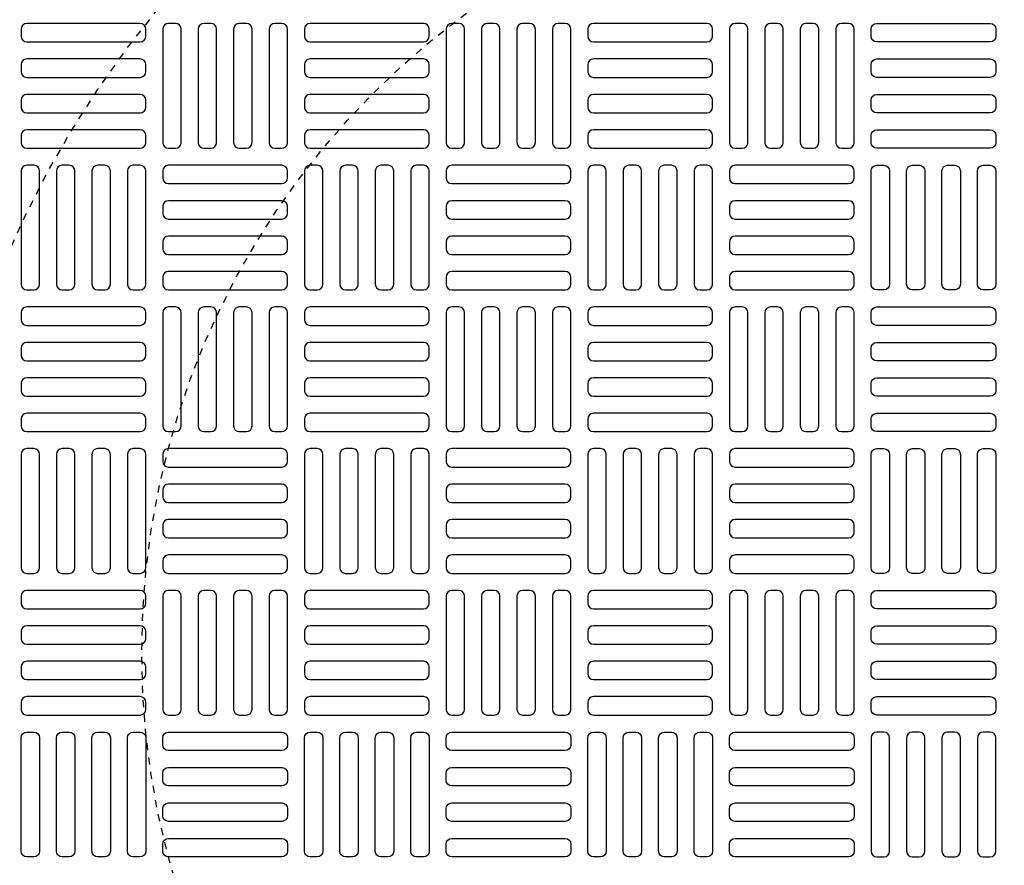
# Model space of a CAD drawing. Extents: x -169 to 2224, y 0 to 2796.
# Tile 466 of 530: x 1517 to 1531, y 1476 to 1488. Entities that reach past the tile are written whole.
import ezdxf

# ---------------------------------------------------------------- set-up
doc = ezdxf.new("R2010")
doc.units = 0
doc.header["$MEASUREMENT"] = 0
doc.linetypes.add('HIDDEN2', pattern=[0.28125, 0.1875, -0.09375])
doc.layers.get('DEFPOINTS').update_dxf_attribs({"linetype": 'CONTINUOUS'})
for name, color, linetype in [('TANK-MANHOLE-COVER-40', 2, 'CONTINUOUS'), ('TANK-MANHOLE-COVER-HATCH-40', 252, 'CONTINUOUS'), ('TANK-SLOPE', 3, 'CONTINUOUS')]:
    doc.layers.add(name, color=color, linetype=linetype)

msp = doc.modelspace()

# ---------------------------------------------------------------- linework, layer by layer
at = {"layer": 'DEFPOINTS', "color": 8, "linetype": 'HIDDEN2', "ltscale": 0.125}
msp.add_circle((1529.52157, 1479.01916), 14, dxfattribs=at)
msp.add_circle((1529.52157, 1479.01916), 14, dxfattribs=at)
at = {"layer": 'DEFPOINTS', "color": 8, "linetype": 'HIDDEN2', "ltscale": 0.5}
msp.add_circle((1529.52157, 1479.01916), 11, dxfattribs=at)
msp.add_circle((1529.52157, 1479.01916), 11, dxfattribs=at)
at = {"layer": 'TANK-MANHOLE-COVER-40', "color": 4, "linetype": 'Continuous'}
msp.add_circle((1529.52234, 1479.01916), 22.63902, dxfattribs=at)
at = {"layer": 'TANK-MANHOLE-COVER-40', "color": 1, "linetype": 'Continuous'}
msp.add_circle((1529.52234, 1479.01916), 22.44094, dxfattribs=at)
at = {"layer": 'TANK-MANHOLE-COVER-40', "color": 2, "linetype": 'Continuous'}
msp.add_circle((1529.52234, 1479.01916), 21.65354, dxfattribs=at)
at = {"layer": 'TANK-MANHOLE-COVER-HATCH-40', "linetype": 'Continuous', "flags": 128}
for points in [[(1518.57746, 1487.68058, 0.41421356), (1518.49872, 1487.75932), (1516.92391, 1487.75932, 0.41421356), (1516.84517, 1487.68058), (1516.84517, 1487.58215, 0.41421356), (1516.92391, 1487.50341), (1518.49872, 1487.50341, 0.41421356), (1518.57746, 1487.58215)], [(1518.99084, 1486.02703, 0.41421356), (1519.06958, 1486.10577), (1519.06958, 1487.68058, 0.41421356), (1518.99084, 1487.75932), (1518.89242, 1487.75932, 0.41421356), (1518.81368, 1487.68058), (1518.81368, 1486.10577, 0.41421356), (1518.89242, 1486.02703)], [(1519.48297, 1486.02703, 0.41421356), (1519.56171, 1486.10577), (1519.56171, 1487.68058, 0.41421356), (1519.48297, 1487.75932), (1519.38454, 1487.75932, 0.41421356), (1519.3058, 1487.68058), (1519.3058, 1486.10577, 0.41421356), (1519.38454, 1486.02703)], [(1519.97509, 1486.02703, 0.41421356), (1520.05383, 1486.10577), (1520.05383, 1487.68058, 0.41421356), (1519.97509, 1487.75932), (1519.87667, 1487.75932, 0.41421356), (1519.79793, 1487.68058), (1519.79793, 1486.10577, 0.41421356), (1519.87667, 1486.02703)], [(1520.46722, 1486.02703, 0.41421356), (1520.54596, 1486.10577), (1520.54596, 1487.68058, 0.41421356), (1520.46722, 1487.75932), (1520.36879, 1487.75932, 0.41421356), (1520.29005, 1487.68058), (1520.29005, 1486.10577, 0.41421356), (1520.36879, 1486.02703)], [(1522.51446, 1487.68058, 0.41421356), (1522.43572, 1487.75932), (1520.86092, 1487.75932, 0.41421356), (1520.78218, 1487.68058), (1520.78218, 1487.58215, 0.41421356), (1520.86092, 1487.50341), (1522.43572, 1487.50341, 0.41421356), (1522.51446, 1487.58215)], [(1522.92785, 1486.02703, 0.41421356), (1523.00659, 1486.10577), (1523.00659, 1487.68058, 0.41421356), (1522.92785, 1487.75932), (1522.82942, 1487.75932, 0.41421356), (1522.75068, 1487.68058), (1522.75068, 1486.10577, 0.41421356), (1522.82942, 1486.02703)], [(1523.41998, 1486.02703, 0.41421356), (1523.49872, 1486.10577), (1523.49872, 1487.68058, 0.41421356), (1523.41998, 1487.75932), (1523.32155, 1487.75932, 0.41421356), (1523.24281, 1487.68058), (1523.24281, 1486.10577, 0.41421356), (1523.32155, 1486.02703)], [(1523.9121, 1486.02703, 0.41421356), (1523.99084, 1486.10577), (1523.99084, 1487.68058, 0.41421356), (1523.9121, 1487.75932), (1523.81368, 1487.75932, 0.41421356), (1523.73494, 1487.68058), (1523.73494, 1486.10577, 0.41421356), (1523.81368, 1486.02703)], [(1524.40423, 1486.02703, 0.41421356), (1524.48297, 1486.10577), (1524.48297, 1487.68058, 0.41421356), (1524.40423, 1487.75932), (1524.3058, 1487.75932, 0.41421356), (1524.22706, 1487.68058), (1524.22706, 1486.10577, 0.41421356), (1524.3058, 1486.02703)], [(1526.45147, 1487.68058, 0.41421356), (1526.37273, 1487.75932), (1524.79793, 1487.75932, 0.41421356), (1524.71919, 1487.68058), (1524.71919, 1487.58215, 0.41421356), (1524.79793, 1487.50341), (1526.37273, 1487.50341, 0.41421356), (1526.45147, 1487.58215)], [(1526.86486, 1486.02703, 0.41421356), (1526.9436, 1486.10577), (1526.9436, 1487.68058, 0.41421356), (1526.86486, 1487.75932), (1526.76643, 1487.75932, 0.41421356), (1526.68769, 1487.68058), (1526.68769, 1486.10577, 0.41421356), (1526.76643, 1486.02703)], [(1527.35698, 1486.02703, 0.41421356), (1527.43572, 1486.10577), (1527.43572, 1487.68058, 0.41421356), (1527.35698, 1487.75932), (1527.25856, 1487.75932, 0.41421356), (1527.17982, 1487.68058), (1527.17982, 1486.10577, 0.41421356), (1527.25856, 1486.02703)], [(1527.84911, 1486.02703, 0.41421356), (1527.92785, 1486.10577), (1527.92785, 1487.68058, 0.41421356), (1527.84911, 1487.75932), (1527.75068, 1487.75932, 0.41421356), (1527.67194, 1487.68058), (1527.67194, 1486.10577, 0.41421356), (1527.75068, 1486.02703)], [(1528.34124, 1486.02703, 0.41421356), (1528.41998, 1486.10577), (1528.41998, 1487.68058, 0.41421356), (1528.34124, 1487.75932), (1528.24281, 1487.75932, 0.41421356), (1528.16407, 1487.68058), (1528.16407, 1486.10577, 0.41421356), (1528.24281, 1486.02703)], [(1528.6562, 1487.68058, -0.41421356), (1528.73494, 1487.75932), (1530.30974, 1487.75932, -0.41421356), (1530.38848, 1487.68058), (1530.38848, 1487.58215, -0.41421356), (1530.30974, 1487.50341), (1528.73494, 1487.50341, -0.41421356), (1528.6562, 1487.58215)], [(1518.57746, 1487.18845, 0.41421356), (1518.49872, 1487.26719), (1516.92391, 1487.26719, 0.41421356), (1516.84517, 1487.18845), (1516.84517, 1487.09003, 0.41421356), (1516.92391, 1487.01129), (1518.49872, 1487.01129, 0.41421356), (1518.57746, 1487.09003)], [(1522.51446, 1487.18845, 0.41421356), (1522.43572, 1487.26719), (1520.86092, 1487.26719, 0.41421356), (1520.78218, 1487.18845), (1520.78218, 1487.09003, 0.41421356), (1520.86092, 1487.01129), (1522.43572, 1487.01129, 0.41421356), (1522.51446, 1487.09003)], [(1526.45147, 1487.18845, 0.41421356), (1526.37273, 1487.26719), (1524.79793, 1487.26719, 0.41421356), (1524.71919, 1487.18845), (1524.71919, 1487.09003, 0.41421356), (1524.79793, 1487.01129), (1526.37273, 1487.01129, 0.41421356), (1526.45147, 1487.09003)], [(1528.6562, 1487.18845, -0.41421356), (1528.73494, 1487.26719), (1530.30974, 1487.26719, -0.41421356), (1530.38848, 1487.18845), (1530.38848, 1487.09003, -0.41421356), (1530.30974, 1487.01129), (1528.73494, 1487.01129, -0.41421356), (1528.6562, 1487.09003)], [(1518.57746, 1486.69632, 0.41421356), (1518.49872, 1486.77506), (1516.92391, 1486.77506, 0.41421356), (1516.84517, 1486.69632), (1516.84517, 1486.5979, 0.41421356), (1516.92391, 1486.51916), (1518.49872, 1486.51916, 0.41421356), (1518.57746, 1486.5979)], [(1522.51446, 1486.69632, 0.41421356), (1522.43572, 1486.77506), (1520.86092, 1486.77506, 0.41421356), (1520.78218, 1486.69632), (1520.78218, 1486.5979, 0.41421356), (1520.86092, 1486.51916), (1522.43572, 1486.51916, 0.41421356), (1522.51446, 1486.5979)], [(1526.45147, 1486.69632, 0.41421356), (1526.37273, 1486.77506), (1524.79793, 1486.77506, 0.41421356), (1524.71919, 1486.69632), (1524.71919, 1486.5979, 0.41421356), (1524.79793, 1486.51916), (1526.37273, 1486.51916, 0.41421356), (1526.45147, 1486.5979)], [(1528.6562, 1486.69632, -0.41421356), (1528.73494, 1486.77506), (1530.30974, 1486.77506, -0.41421356), (1530.38848, 1486.69632), (1530.38848, 1486.5979, -0.41421356), (1530.30974, 1486.51916), (1528.73494, 1486.51916, -0.41421356), (1528.6562, 1486.5979)], [(1518.57746, 1486.2042, 0.41421356), (1518.49872, 1486.28294), (1516.92391, 1486.28294, 0.41421356), (1516.84517, 1486.2042), (1516.84517, 1486.10577, 0.41421356), (1516.92391, 1486.02703), (1518.49872, 1486.02703, 0.41421356), (1518.57746, 1486.10577)], [(1522.51446, 1486.2042, 0.41421356), (1522.43572, 1486.28294), (1520.86092, 1486.28294, 0.41421356), (1520.78218, 1486.2042), (1520.78218, 1486.10577, 0.41421356), (1520.86092, 1486.02703), (1522.43572, 1486.02703, 0.41421356), (1522.51446, 1486.10577)], [(1526.45147, 1486.2042, 0.41421356), (1526.37273, 1486.28294), (1524.79793, 1486.28294, 0.41421356), (1524.71919, 1486.2042), (1524.71919, 1486.10577, 0.41421356), (1524.79793, 1486.02703), (1526.37273, 1486.02703, 0.41421356), (1526.45147, 1486.10577)], [(1528.6562, 1486.2042, -0.41421356), (1528.73494, 1486.28294), (1530.30974, 1486.28294, -0.41421356), (1530.38848, 1486.2042), (1530.38848, 1486.10577, -0.41421356), (1530.30974, 1486.02703), (1528.73494, 1486.02703, -0.41421356), (1528.6562, 1486.10577)], [(1517.02234, 1484.05853, 0.41421356), (1517.10108, 1484.13727), (1517.10108, 1485.71207, 0.41421356), (1517.02234, 1485.79081), (1516.92391, 1485.79081, 0.41421356), (1516.84517, 1485.71207), (1516.84517, 1484.13727, 0.41421356), (1516.92391, 1484.05853)], [(1517.51446, 1484.05853, 0.41421356), (1517.5932, 1484.13727), (1517.5932, 1485.71207, 0.41421356), (1517.51446, 1485.79081), (1517.41604, 1485.79081, 0.41421356), (1517.3373, 1485.71207), (1517.3373, 1484.13727, 0.41421356), (1517.41604, 1484.05853)], [(1518.00659, 1484.05853, 0.41421356), (1518.08533, 1484.13727), (1518.08533, 1485.71207, 0.41421356), (1518.00659, 1485.79081), (1517.90817, 1485.79081, 0.41421356), (1517.82942, 1485.71207), (1517.82942, 1484.13727, 0.41421356), (1517.90817, 1484.05853)], [(1518.49872, 1484.05853, 0.41421356), (1518.57746, 1484.13727), (1518.57746, 1485.71207, 0.41421356), (1518.49872, 1485.79081), (1518.40029, 1485.79081, 0.41421356), (1518.32155, 1485.71207), (1518.32155, 1484.13727, 0.41421356), (1518.40029, 1484.05853)], [(1518.81368, 1485.61365, 0.41421356), (1518.89242, 1485.53491), (1520.46722, 1485.53491, 0.41421356), (1520.54596, 1485.61365), (1520.54596, 1485.71207, 0.41421356), (1520.46722, 1485.79081), (1518.89242, 1485.79081, 0.41421356), (1518.81368, 1485.71207)], [(1520.95935, 1484.05853, 0.41421356), (1521.03809, 1484.13727), (1521.03809, 1485.71207, 0.41421356), (1520.95935, 1485.79081), (1520.86092, 1485.79081, 0.41421356), (1520.78218, 1485.71207), (1520.78218, 1484.13727, 0.41421356), (1520.86092, 1484.05853)], [(1521.45147, 1484.05853, 0.41421356), (1521.53021, 1484.13727), (1521.53021, 1485.71207, 0.41421356), (1521.45147, 1485.79081), (1521.35305, 1485.79081, 0.41421356), (1521.27431, 1485.71207), (1521.27431, 1484.13727, 0.41421356), (1521.35305, 1484.05853)], [(1521.9436, 1484.05853, 0.41421356), (1522.02234, 1484.13727), (1522.02234, 1485.71207, 0.41421356), (1521.9436, 1485.79081), (1521.84517, 1485.79081, 0.41421356), (1521.76643, 1485.71207), (1521.76643, 1484.13727, 0.41421356), (1521.84517, 1484.05853)], [(1522.43572, 1484.05853, 0.41421356), (1522.51446, 1484.13727), (1522.51446, 1485.71207, 0.41421356), (1522.43572, 1485.79081), (1522.3373, 1485.79081, 0.41421356), (1522.25856, 1485.71207), (1522.25856, 1484.13727, 0.41421356), (1522.3373, 1484.05853)], [(1522.75068, 1485.61365, 0.41421356), (1522.82942, 1485.53491), (1524.40423, 1485.53491, 0.41421356), (1524.48297, 1485.61365), (1524.48297, 1485.71207, 0.41421356), (1524.40423, 1485.79081), (1522.82942, 1485.79081, 0.41421356), (1522.75068, 1485.71207)], [(1524.89635, 1484.05853, 0.41421356), (1524.97509, 1484.13727), (1524.97509, 1485.71207, 0.41421356), (1524.89635, 1485.79081), (1524.79793, 1485.79081, 0.41421356), (1524.71919, 1485.71207), (1524.71919, 1484.13727, 0.41421356), (1524.79793, 1484.05853)], [(1525.38848, 1484.05853, 0.41421356), (1525.46722, 1484.13727), (1525.46722, 1485.71207, 0.41421356), (1525.38848, 1485.79081), (1525.29005, 1485.79081, 0.41421356), (1525.21131, 1485.71207), (1525.21131, 1484.13727, 0.41421356), (1525.29005, 1484.05853)], [(1525.88061, 1484.05853, 0.41421356), (1525.95935, 1484.13727), (1525.95935, 1485.71207, 0.41421356), (1525.88061, 1485.79081), (1525.78218, 1485.79081, 0.41421356), (1525.70344, 1485.71207), (1525.70344, 1484.13727, 0.41421356), (1525.78218, 1484.05853)], [(1526.37273, 1484.05853, 0.41421356), (1526.45147, 1484.13727), (1526.45147, 1485.71207, 0.41421356), (1526.37273, 1485.79081), (1526.27431, 1485.79081, 0.41421356), (1526.19557, 1485.71207), (1526.19557, 1484.13727, 0.41421356), (1526.27431, 1484.05853)], [(1526.68769, 1485.61365, 0.41421356), (1526.76643, 1485.53491), (1528.34124, 1485.53491, 0.41421356), (1528.41998, 1485.61365), (1528.41998, 1485.71207, 0.41421356), (1528.34124, 1485.79081), (1526.76643, 1485.79081, 0.41421356), (1526.68769, 1485.71207)], [(1528.73494, 1484.05853, -0.41421356), (1528.6562, 1484.13727), (1528.6562, 1485.71207, -0.41421356), (1528.73494, 1485.79081), (1528.83336, 1485.79081, -0.41421356), (1528.9121, 1485.71207), (1528.9121, 1484.13727, -0.41421356), (1528.83336, 1484.05853)], [(1529.22706, 1484.05853, -0.41421356), (1529.14832, 1484.13727), (1529.14832, 1485.71207, -0.41421356), (1529.22706, 1485.79081), (1529.32549, 1485.79081, -0.41421356), (1529.40423, 1485.71207), (1529.40423, 1484.13727, -0.41421356), (1529.32549, 1484.05853)], [(1529.71919, 1484.05853, -0.41421356), (1529.64045, 1484.13727), (1529.64045, 1485.71207, -0.41421356), (1529.71919, 1485.79081), (1529.81761, 1485.79081, -0.41421356), (1529.89635, 1485.71207), (1529.89635, 1484.13727, -0.41421356), (1529.81761, 1484.05853)], [(1530.21131, 1484.05853, -0.41421356), (1530.13257, 1484.13727), (1530.13257, 1485.71207, -0.41421356), (1530.21131, 1485.79081), (1530.30974, 1485.79081, -0.41421356), (1530.38848, 1485.71207), (1530.38848, 1484.13727, -0.41421356), (1530.30974, 1484.05853)], [(1518.81368, 1485.12152, 0.41421356), (1518.89242, 1485.04278), (1520.46722, 1485.04278, 0.41421356), (1520.54596, 1485.12152), (1520.54596, 1485.21995, 0.41421356), (1520.46722, 1485.29869), (1518.89242, 1485.29869, 0.41421356), (1518.81368, 1485.21995)], [(1522.75068, 1485.12152, 0.41421356), (1522.82942, 1485.04278), (1524.40423, 1485.04278, 0.41421356), (1524.48297, 1485.12152), (1524.48297, 1485.21995, 0.41421356), (1524.40423, 1485.29869), (1522.82942, 1485.29869, 0.41421356), (1522.75068, 1485.21995)], [(1526.68769, 1485.12152, 0.41421356), (1526.76643, 1485.04278), (1528.34124, 1485.04278, 0.41421356), (1528.41998, 1485.12152), (1528.41998, 1485.21995, 0.41421356), (1528.34124, 1485.29869), (1526.76643, 1485.29869, 0.41421356), (1526.68769, 1485.21995)], [(1518.81368, 1484.6294, 0.41421356), (1518.89242, 1484.55066), (1520.46722, 1484.55066, 0.41421356), (1520.54596, 1484.6294), (1520.54596, 1484.72782, 0.41421356), (1520.46722, 1484.80656), (1518.89242, 1484.80656, 0.41421356), (1518.81368, 1484.72782)], [(1522.75068, 1484.6294, 0.41421356), (1522.82942, 1484.55066), (1524.40423, 1484.55066, 0.41421356), (1524.48297, 1484.6294), (1524.48297, 1484.72782, 0.41421356), (1524.40423, 1484.80656), (1522.82942, 1484.80656, 0.41421356), (1522.75068, 1484.72782)], [(1526.68769, 1484.6294, 0.41421356), (1526.76643, 1484.55066), (1528.34124, 1484.55066, 0.41421356), (1528.41998, 1484.6294), (1528.41998, 1484.72782, 0.41421356), (1528.34124, 1484.80656), (1526.76643, 1484.80656, 0.41421356), (1526.68769, 1484.72782)], [(1518.81368, 1484.13727, 0.41421356), (1518.89242, 1484.05853), (1520.46722, 1484.05853, 0.41421356), (1520.54596, 1484.13727), (1520.54596, 1484.23569, 0.41421356), (1520.46722, 1484.31443), (1518.89242, 1484.31443, 0.41421356), (1518.81368, 1484.23569)], [(1522.75068, 1484.13727, 0.41421356), (1522.82942, 1484.05853), (1524.40423, 1484.05853, 0.41421356), (1524.48297, 1484.13727), (1524.48297, 1484.23569, 0.41421356), (1524.40423, 1484.31443), (1522.82942, 1484.31443, 0.41421356), (1522.75068, 1484.23569)], [(1526.68769, 1484.13727, 0.41421356), (1526.76643, 1484.05853), (1528.34124, 1484.05853, 0.41421356), (1528.41998, 1484.13727), (1528.41998, 1484.23569, 0.41421356), (1528.34124, 1484.31443), (1526.76643, 1484.31443, 0.41421356), (1526.68769, 1484.23569)], [(1518.57746, 1483.74357, 0.41421356), (1518.49872, 1483.82231), (1516.92391, 1483.82231, 0.41421356), (1516.84517, 1483.74357), (1516.84517, 1483.64514, 0.41421356), (1516.92391, 1483.5664), (1518.49872, 1483.5664, 0.41421356), (1518.57746, 1483.64514)], [(1518.99084, 1482.09003, 0.41421356), (1519.06958, 1482.16877), (1519.06958, 1483.74357, 0.41421356), (1518.99084, 1483.82231), (1518.89242, 1483.82231, 0.41421356), (1518.81368, 1483.74357), (1518.81368, 1482.16877, 0.41421356), (1518.89242, 1482.09003)], [(1519.48297, 1482.09003, 0.41421356), (1519.56171, 1482.16877), (1519.56171, 1483.74357, 0.41421356), (1519.48297, 1483.82231), (1519.38454, 1483.82231, 0.41421356), (1519.3058, 1483.74357), (1519.3058, 1482.16877, 0.41421356), (1519.38454, 1482.09003)], [(1519.97509, 1482.09003, 0.41421356), (1520.05383, 1482.16877), (1520.05383, 1483.74357, 0.41421356), (1519.97509, 1483.82231), (1519.87667, 1483.82231, 0.41421356), (1519.79793, 1483.74357), (1519.79793, 1482.16877, 0.41421356), (1519.87667, 1482.09003)], [(1520.46722, 1482.09003, 0.41421356), (1520.54596, 1482.16877), (1520.54596, 1483.74357, 0.41421356), (1520.46722, 1483.82231), (1520.36879, 1483.82231, 0.41421356), (1520.29005, 1483.74357), (1520.29005, 1482.16877, 0.41421356), (1520.36879, 1482.09003)], [(1522.51446, 1483.74357, 0.41421356), (1522.43572, 1483.82231), (1520.86092, 1483.82231, 0.41421356), (1520.78218, 1483.74357), (1520.78218, 1483.64514, 0.41421356), (1520.86092, 1483.5664), (1522.43572, 1483.5664, 0.41421356), (1522.51446, 1483.64514)], [(1522.92785, 1482.09003, 0.41421356), (1523.00659, 1482.16877), (1523.00659, 1483.74357, 0.41421356), (1522.92785, 1483.82231), (1522.82942, 1483.82231, 0.41421356), (1522.75068, 1483.74357), (1522.75068, 1482.16877, 0.41421356), (1522.82942, 1482.09003)], [(1523.41998, 1482.09003, 0.41421356), (1523.49872, 1482.16877), (1523.49872, 1483.74357, 0.41421356), (1523.41998, 1483.82231), (1523.32155, 1483.82231, 0.41421356), (1523.24281, 1483.74357), (1523.24281, 1482.16877, 0.41421356), (1523.32155, 1482.09003)], [(1523.9121, 1482.09003, 0.41421356), (1523.99084, 1482.16877), (1523.99084, 1483.74357, 0.41421356), (1523.9121, 1483.82231), (1523.81368, 1483.82231, 0.41421356), (1523.73494, 1483.74357), (1523.73494, 1482.16877, 0.41421356), (1523.81368, 1482.09003)], [(1524.40423, 1482.09003, 0.41421356), (1524.48297, 1482.16877), (1524.48297, 1483.74357, 0.41421356), (1524.40423, 1483.82231), (1524.3058, 1483.82231, 0.41421356), (1524.22706, 1483.74357), (1524.22706, 1482.16877, 0.41421356), (1524.3058, 1482.09003)], [(1526.45147, 1483.74357, 0.41421356), (1526.37273, 1483.82231), (1524.79793, 1483.82231, 0.41421356), (1524.71919, 1483.74357), (1524.71919, 1483.64514, 0.41421356), (1524.79793, 1483.5664), (1526.37273, 1483.5664, 0.41421356), (1526.45147, 1483.64514)], [(1526.86486, 1482.09003, 0.41421356), (1526.9436, 1482.16877), (1526.9436, 1483.74357, 0.41421356), (1526.86486, 1483.82231), (1526.76643, 1483.82231, 0.41421356), (1526.68769, 1483.74357), (1526.68769, 1482.16877, 0.41421356), (1526.76643, 1482.09003)], [(1527.35698, 1482.09003, 0.41421356), (1527.43572, 1482.16877), (1527.43572, 1483.74357, 0.41421356), (1527.35698, 1483.82231), (1527.25856, 1483.82231, 0.41421356), (1527.17982, 1483.74357), (1527.17982, 1482.16877, 0.41421356), (1527.25856, 1482.09003)], [(1527.84911, 1482.09003, 0.41421356), (1527.92785, 1482.16877), (1527.92785, 1483.74357, 0.41421356), (1527.84911, 1483.82231), (1527.75068, 1483.82231, 0.41421356), (1527.67194, 1483.74357), (1527.67194, 1482.16877, 0.41421356), (1527.75068, 1482.09003)], [(1528.34124, 1482.09003, 0.41421356), (1528.41998, 1482.16877), (1528.41998, 1483.74357, 0.41421356), (1528.34124, 1483.82231), (1528.24281, 1483.82231, 0.41421356), (1528.16407, 1483.74357), (1528.16407, 1482.16877, 0.41421356), (1528.24281, 1482.09003)], [(1528.6562, 1483.74357, -0.41421356), (1528.73494, 1483.82231), (1530.30974, 1483.82231, -0.41421356), (1530.38848, 1483.74357), (1530.38848, 1483.64514, -0.41421356), (1530.30974, 1483.5664), (1528.73494, 1483.5664, -0.41421356), (1528.6562, 1483.64514)], [(1518.57746, 1483.25144, 0.41421356), (1518.49872, 1483.33018), (1516.92391, 1483.33018, 0.41421356), (1516.84517, 1483.25144), (1516.84517, 1483.15302, 0.41421356), (1516.92391, 1483.07428), (1518.49872, 1483.07428, 0.41421356), (1518.57746, 1483.15302)], [(1522.51446, 1483.25144, 0.41421356), (1522.43572, 1483.33018), (1520.86092, 1483.33018, 0.41421356), (1520.78218, 1483.25144), (1520.78218, 1483.15302, 0.41421356), (1520.86092, 1483.07428), (1522.43572, 1483.07428, 0.41421356), (1522.51446, 1483.15302)], [(1526.45147, 1483.25144, 0.41421356), (1526.37273, 1483.33018), (1524.79793, 1483.33018, 0.41421356), (1524.71919, 1483.25144), (1524.71919, 1483.15302, 0.41421356), (1524.79793, 1483.07428), (1526.37273, 1483.07428, 0.41421356), (1526.45147, 1483.15302)], [(1528.6562, 1483.25144, -0.41421356), (1528.73494, 1483.33018), (1530.30974, 1483.33018, -0.41421356), (1530.38848, 1483.25144), (1530.38848, 1483.15302, -0.41421356), (1530.30974, 1483.07428), (1528.73494, 1483.07428, -0.41421356), (1528.6562, 1483.15302)], [(1518.57746, 1482.75932, 0.41421356), (1518.49872, 1482.83806), (1516.92391, 1482.83806, 0.41421356), (1516.84517, 1482.75932), (1516.84517, 1482.66089, 0.41421356), (1516.92391, 1482.58215), (1518.49872, 1482.58215, 0.41421356), (1518.57746, 1482.66089)], [(1522.51446, 1482.75932, 0.41421356), (1522.43572, 1482.83806), (1520.86092, 1482.83806, 0.41421356), (1520.78218, 1482.75932), (1520.78218, 1482.66089, 0.41421356), (1520.86092, 1482.58215), (1522.43572, 1482.58215, 0.41421356), (1522.51446, 1482.66089)], [(1526.45147, 1482.75932, 0.41421356), (1526.37273, 1482.83806), (1524.79793, 1482.83806, 0.41421356), (1524.71919, 1482.75932), (1524.71919, 1482.66089, 0.41421356), (1524.79793, 1482.58215), (1526.37273, 1482.58215, 0.41421356), (1526.45147, 1482.66089)], [(1528.6562, 1482.75932, -0.41421356), (1528.73494, 1482.83806), (1530.30974, 1482.83806, -0.41421356), (1530.38848, 1482.75932), (1530.38848, 1482.66089, -0.41421356), (1530.30974, 1482.58215), (1528.73494, 1482.58215, -0.41421356), (1528.6562, 1482.66089)], [(1518.57746, 1482.26719, 0.41421356), (1518.49872, 1482.34593), (1516.92391, 1482.34593, 0.41421356), (1516.84517, 1482.26719), (1516.84517, 1482.16877, 0.41421356), (1516.92391, 1482.09003), (1518.49872, 1482.09003, 0.41421356), (1518.57746, 1482.16877)], [(1522.51446, 1482.26719, 0.41421356), (1522.43572, 1482.34593), (1520.86092, 1482.34593, 0.41421356), (1520.78218, 1482.26719), (1520.78218, 1482.16877, 0.41421356), (1520.86092, 1482.09003), (1522.43572, 1482.09003, 0.41421356), (1522.51446, 1482.16877)], [(1526.45147, 1482.26719, 0.41421356), (1526.37273, 1482.34593), (1524.79793, 1482.34593, 0.41421356), (1524.71919, 1482.26719), (1524.71919, 1482.16877, 0.41421356), (1524.79793, 1482.09003), (1526.37273, 1482.09003, 0.41421356), (1526.45147, 1482.16877)], [(1528.6562, 1482.26719, -0.41421356), (1528.73494, 1482.34593), (1530.30974, 1482.34593, -0.41421356), (1530.38848, 1482.26719), (1530.38848, 1482.16877, -0.41421356), (1530.30974, 1482.09003), (1528.73494, 1482.09003, -0.41421356), (1528.6562, 1482.16877)], [(1517.02234, 1480.12152, 0.41421356), (1517.10108, 1480.20026), (1517.10108, 1481.77506, 0.41421356), (1517.02234, 1481.85381), (1516.92391, 1481.85381, 0.41421356), (1516.84517, 1481.77506), (1516.84517, 1480.20026, 0.41421356), (1516.92391, 1480.12152)], [(1517.51446, 1480.12152, 0.41421356), (1517.5932, 1480.20026), (1517.5932, 1481.77506, 0.41421356), (1517.51446, 1481.85381), (1517.41604, 1481.85381, 0.41421356), (1517.3373, 1481.77506), (1517.3373, 1480.20026, 0.41421356), (1517.41604, 1480.12152)], [(1518.00659, 1480.12152, 0.41421356), (1518.08533, 1480.20026), (1518.08533, 1481.77506, 0.41421356), (1518.00659, 1481.85381), (1517.90817, 1481.85381, 0.41421356), (1517.82942, 1481.77506), (1517.82942, 1480.20026, 0.41421356), (1517.90817, 1480.12152)], [(1518.49872, 1480.12152, 0.41421356), (1518.57746, 1480.20026), (1518.57746, 1481.77506, 0.41421356), (1518.49872, 1481.85381), (1518.40029, 1481.85381, 0.41421356), (1518.32155, 1481.77506), (1518.32155, 1480.20026, 0.41421356), (1518.40029, 1480.12152)], [(1518.81368, 1481.67664, 0.41421356), (1518.89242, 1481.5979), (1520.46722, 1481.5979, 0.41421356), (1520.54596, 1481.67664), (1520.54596, 1481.77506, 0.41421356), (1520.46722, 1481.85381), (1518.89242, 1481.85381, 0.41421356), (1518.81368, 1481.77506)], [(1520.95935, 1480.12152, 0.41421356), (1521.03809, 1480.20026), (1521.03809, 1481.77506, 0.41421356), (1520.95935, 1481.85381), (1520.86092, 1481.85381, 0.41421356), (1520.78218, 1481.77506), (1520.78218, 1480.20026, 0.41421356), (1520.86092, 1480.12152)], [(1521.45147, 1480.12152, 0.41421356), (1521.53021, 1480.20026), (1521.53021, 1481.77506, 0.41421356), (1521.45147, 1481.85381), (1521.35305, 1481.85381, 0.41421356), (1521.27431, 1481.77506), (1521.27431, 1480.20026, 0.41421356), (1521.35305, 1480.12152)], [(1521.9436, 1480.12152, 0.41421356), (1522.02234, 1480.20026), (1522.02234, 1481.77506, 0.41421356), (1521.9436, 1481.85381), (1521.84517, 1481.85381, 0.41421356), (1521.76643, 1481.77506), (1521.76643, 1480.20026, 0.41421356), (1521.84517, 1480.12152)], [(1522.43572, 1480.12152, 0.41421356), (1522.51446, 1480.20026), (1522.51446, 1481.77506, 0.41421356), (1522.43572, 1481.85381), (1522.3373, 1481.85381, 0.41421356), (1522.25856, 1481.77506), (1522.25856, 1480.20026, 0.41421356), (1522.3373, 1480.12152)], [(1522.75068, 1481.67664, 0.41421356), (1522.82942, 1481.5979), (1524.40423, 1481.5979, 0.41421356), (1524.48297, 1481.67664), (1524.48297, 1481.77506, 0.41421356), (1524.40423, 1481.85381), (1522.82942, 1481.85381, 0.41421356), (1522.75068, 1481.77506)], [(1524.89635, 1480.12152, 0.41421356), (1524.97509, 1480.20026), (1524.97509, 1481.77506, 0.41421356), (1524.89635, 1481.85381), (1524.79793, 1481.85381, 0.41421356), (1524.71919, 1481.77506), (1524.71919, 1480.20026, 0.41421356), (1524.79793, 1480.12152)], [(1525.38848, 1480.12152, 0.41421356), (1525.46722, 1480.20026), (1525.46722, 1481.77506, 0.41421356), (1525.38848, 1481.85381), (1525.29005, 1481.85381, 0.41421356), (1525.21131, 1481.77506), (1525.21131, 1480.20026, 0.41421356), (1525.29005, 1480.12152)], [(1525.88061, 1480.12152, 0.41421356), (1525.95935, 1480.20026), (1525.95935, 1481.77506, 0.41421356), (1525.88061, 1481.85381), (1525.78218, 1481.85381, 0.41421356), (1525.70344, 1481.77506), (1525.70344, 1480.20026, 0.41421356), (1525.78218, 1480.12152)], [(1526.37273, 1480.12152, 0.41421356), (1526.45147, 1480.20026), (1526.45147, 1481.77506, 0.41421356), (1526.37273, 1481.85381), (1526.27431, 1481.85381, 0.41421356), (1526.19557, 1481.77506), (1526.19557, 1480.20026, 0.41421356), (1526.27431, 1480.12152)], [(1526.68769, 1481.67664, 0.41421356), (1526.76643, 1481.5979), (1528.34124, 1481.5979, 0.41421356), (1528.41998, 1481.67664), (1528.41998, 1481.77506, 0.41421356), (1528.34124, 1481.85381), (1526.76643, 1481.85381, 0.41421356), (1526.68769, 1481.77506)], [(1528.73494, 1480.12152, -0.41421356), (1528.6562, 1480.20026), (1528.6562, 1481.77506, -0.41421356), (1528.73494, 1481.85381), (1528.83336, 1481.85381, -0.41421356), (1528.9121, 1481.77506), (1528.9121, 1480.20026, -0.41421356), (1528.83336, 1480.12152)], [(1529.22706, 1480.12152, -0.41421356), (1529.14832, 1480.20026), (1529.14832, 1481.77506, -0.41421356), (1529.22706, 1481.85381), (1529.32549, 1481.85381, -0.41421356), (1529.40423, 1481.77506), (1529.40423, 1480.20026, -0.41421356), (1529.32549, 1480.12152)], [(1529.71919, 1480.12152, -0.41421356), (1529.64045, 1480.20026), (1529.64045, 1481.77506, -0.41421356), (1529.71919, 1481.85381), (1529.81761, 1481.85381, -0.41421356), (1529.89635, 1481.77506), (1529.89635, 1480.20026, -0.41421356), (1529.81761, 1480.12152)], [(1530.21131, 1480.12152, -0.41421356), (1530.13257, 1480.20026), (1530.13257, 1481.77506, -0.41421356), (1530.21131, 1481.85381), (1530.30974, 1481.85381, -0.41421356), (1530.38848, 1481.77506), (1530.38848, 1480.20026, -0.41421356), (1530.30974, 1480.12152)], [(1518.81368, 1481.18451, 0.41421356), (1518.89242, 1481.10577), (1520.46722, 1481.10577, 0.41421356), (1520.54596, 1481.18451), (1520.54596, 1481.28294, 0.41421356), (1520.46722, 1481.36168), (1518.89242, 1481.36168, 0.41421356), (1518.81368, 1481.28294)], [(1522.75068, 1481.18451, 0.41421356), (1522.82942, 1481.10577), (1524.40423, 1481.10577, 0.41421356), (1524.48297, 1481.18451), (1524.48297, 1481.28294, 0.41421356), (1524.40423, 1481.36168), (1522.82942, 1481.36168, 0.41421356), (1522.75068, 1481.28294)], [(1526.68769, 1481.18451, 0.41421356), (1526.76643, 1481.10577), (1528.34124, 1481.10577, 0.41421356), (1528.41998, 1481.18451), (1528.41998, 1481.28294, 0.41421356), (1528.34124, 1481.36168), (1526.76643, 1481.36168, 0.41421356), (1526.68769, 1481.28294)], [(1518.81368, 1480.69239, 0.41421356), (1518.89242, 1480.61365), (1520.46722, 1480.61365, 0.41421356), (1520.54596, 1480.69239), (1520.54596, 1480.79081, 0.41421356), (1520.46722, 1480.86955), (1518.89242, 1480.86955, 0.41421356), (1518.81368, 1480.79081)], [(1522.75068, 1480.69239, 0.41421356), (1522.82942, 1480.61365), (1524.40423, 1480.61365, 0.41421356), (1524.48297, 1480.69239), (1524.48297, 1480.79081, 0.41421356), (1524.40423, 1480.86955), (1522.82942, 1480.86955, 0.41421356), (1522.75068, 1480.79081)], [(1526.68769, 1480.69239, 0.41421356), (1526.76643, 1480.61365), (1528.34124, 1480.61365, 0.41421356), (1528.41998, 1480.69239), (1528.41998, 1480.79081, 0.41421356), (1528.34124, 1480.86955), (1526.76643, 1480.86955, 0.41421356), (1526.68769, 1480.79081)], [(1518.81368, 1480.20026, 0.41421356), (1518.89242, 1480.12152), (1520.46722, 1480.12152, 0.41421356), (1520.54596, 1480.20026), (1520.54596, 1480.29869, 0.41421356), (1520.46722, 1480.37743), (1518.89242, 1480.37743, 0.41421356), (1518.81368, 1480.29869)], [(1522.75068, 1480.20026, 0.41421356), (1522.82942, 1480.12152), (1524.40423, 1480.12152, 0.41421356), (1524.48297, 1480.20026), (1524.48297, 1480.29869, 0.41421356), (1524.40423, 1480.37743), (1522.82942, 1480.37743, 0.41421356), (1522.75068, 1480.29869)], [(1526.68769, 1480.20026, 0.41421356), (1526.76643, 1480.12152), (1528.34124, 1480.12152, 0.41421356), (1528.41998, 1480.20026), (1528.41998, 1480.29869, 0.41421356), (1528.34124, 1480.37743), (1526.76643, 1480.37743, 0.41421356), (1526.68769, 1480.29869)], [(1518.57746, 1479.80656, 0.41421356), (1518.49872, 1479.8853), (1516.92391, 1479.8853, 0.41421356), (1516.84517, 1479.80656), (1516.84517, 1479.70814, 0.41421356), (1516.92391, 1479.6294), (1518.49872, 1479.6294, 0.41421356), (1518.57746, 1479.70814)], [(1518.99084, 1478.15302, 0.41421356), (1519.06958, 1478.23176), (1519.06958, 1479.80656, 0.41421356), (1518.99084, 1479.8853), (1518.89242, 1479.8853, 0.41421356), (1518.81368, 1479.80656), (1518.81368, 1478.23176, 0.41421356), (1518.89242, 1478.15302)], [(1519.48297, 1478.15302, 0.41421356), (1519.56171, 1478.23176), (1519.56171, 1479.80656, 0.41421356), (1519.48297, 1479.8853), (1519.38454, 1479.8853, 0.41421356), (1519.3058, 1479.80656), (1519.3058, 1478.23176, 0.41421356), (1519.38454, 1478.15302)], [(1519.97509, 1478.15302, 0.41421356), (1520.05383, 1478.23176), (1520.05383, 1479.80656, 0.41421356), (1519.97509, 1479.8853), (1519.87667, 1479.8853, 0.41421356), (1519.79793, 1479.80656), (1519.79793, 1478.23176, 0.41421356), (1519.87667, 1478.15302)], [(1520.46722, 1478.15302, 0.41421356), (1520.54596, 1478.23176), (1520.54596, 1479.80656, 0.41421356), (1520.46722, 1479.8853), (1520.36879, 1479.8853, 0.41421356), (1520.29005, 1479.80656), (1520.29005, 1478.23176, 0.41421356), (1520.36879, 1478.15302)], [(1522.51446, 1479.80656, 0.41421356), (1522.43572, 1479.8853), (1520.86092, 1479.8853, 0.41421356), (1520.78218, 1479.80656), (1520.78218, 1479.70814, 0.41421356), (1520.86092, 1479.6294), (1522.43572, 1479.6294, 0.41421356), (1522.51446, 1479.70814)], [(1522.92785, 1478.15302, 0.41421356), (1523.00659, 1478.23176), (1523.00659, 1479.80656, 0.41421356), (1522.92785, 1479.8853), (1522.82942, 1479.8853, 0.41421356), (1522.75068, 1479.80656), (1522.75068, 1478.23176, 0.41421356), (1522.82942, 1478.15302)], [(1523.41998, 1478.15302, 0.41421356), (1523.49872, 1478.23176), (1523.49872, 1479.80656, 0.41421356), (1523.41998, 1479.8853), (1523.32155, 1479.8853, 0.41421356), (1523.24281, 1479.80656), (1523.24281, 1478.23176, 0.41421356), (1523.32155, 1478.15302)], [(1523.9121, 1478.15302, 0.41421356), (1523.99084, 1478.23176), (1523.99084, 1479.80656, 0.41421356), (1523.9121, 1479.8853), (1523.81368, 1479.8853, 0.41421356), (1523.73494, 1479.80656), (1523.73494, 1478.23176, 0.41421356), (1523.81368, 1478.15302)], [(1524.40423, 1478.15302, 0.41421356), (1524.48297, 1478.23176), (1524.48297, 1479.80656, 0.41421356), (1524.40423, 1479.8853), (1524.3058, 1479.8853, 0.41421356), (1524.22706, 1479.80656), (1524.22706, 1478.23176, 0.41421356), (1524.3058, 1478.15302)], [(1526.45147, 1479.80656, 0.41421356), (1526.37273, 1479.8853), (1524.79793, 1479.8853, 0.41421356), (1524.71919, 1479.80656), (1524.71919, 1479.70814, 0.41421356), (1524.79793, 1479.6294), (1526.37273, 1479.6294, 0.41421356), (1526.45147, 1479.70814)], [(1526.86486, 1478.15302, 0.41421356), (1526.9436, 1478.23176), (1526.9436, 1479.80656, 0.41421356), (1526.86486, 1479.8853), (1526.76643, 1479.8853, 0.41421356), (1526.68769, 1479.80656), (1526.68769, 1478.23176, 0.41421356), (1526.76643, 1478.15302)], [(1527.35698, 1478.15302, 0.41421356), (1527.43572, 1478.23176), (1527.43572, 1479.80656, 0.41421356), (1527.35698, 1479.8853), (1527.25856, 1479.8853, 0.41421356), (1527.17982, 1479.80656), (1527.17982, 1478.23176, 0.41421356), (1527.25856, 1478.15302)], [(1527.84911, 1478.15302, 0.41421356), (1527.92785, 1478.23176), (1527.92785, 1479.80656, 0.41421356), (1527.84911, 1479.8853), (1527.75068, 1479.8853, 0.41421356), (1527.67194, 1479.80656), (1527.67194, 1478.23176, 0.41421356), (1527.75068, 1478.15302)], [(1528.34124, 1478.15302, 0.41421356), (1528.41998, 1478.23176), (1528.41998, 1479.80656, 0.41421356), (1528.34124, 1479.8853), (1528.24281, 1479.8853, 0.41421356), (1528.16407, 1479.80656), (1528.16407, 1478.23176, 0.41421356), (1528.24281, 1478.15302)], [(1528.6562, 1479.80656, -0.41421356), (1528.73494, 1479.8853), (1530.30974, 1479.8853, -0.41421356), (1530.38848, 1479.80656), (1530.38848, 1479.70814, -0.41421356), (1530.30974, 1479.6294), (1528.73494, 1479.6294, -0.41421356), (1528.6562, 1479.70814)], [(1518.57746, 1479.31443, 0.41421356), (1518.49872, 1479.39318), (1516.92391, 1479.39318, 0.41421356), (1516.84517, 1479.31443), (1516.84517, 1479.21601, 0.41421356), (1516.92391, 1479.13727), (1518.49872, 1479.13727, 0.41421356), (1518.57746, 1479.21601)], [(1522.51446, 1479.31443, 0.41421356), (1522.43572, 1479.39318), (1520.86092, 1479.39318, 0.41421356), (1520.78218, 1479.31443), (1520.78218, 1479.21601, 0.41421356), (1520.86092, 1479.13727), (1522.43572, 1479.13727, 0.41421356), (1522.51446, 1479.21601)], [(1526.45147, 1479.31443, 0.41421356), (1526.37273, 1479.39318), (1524.79793, 1479.39318, 0.41421356), (1524.71919, 1479.31443), (1524.71919, 1479.21601, 0.41421356), (1524.79793, 1479.13727), (1526.37273, 1479.13727, 0.41421356), (1526.45147, 1479.21601)], [(1528.6562, 1479.31443, -0.41421356), (1528.73494, 1479.39318), (1530.30974, 1479.39318, -0.41421356), (1530.38848, 1479.31443), (1530.38848, 1479.21601, -0.41421356), (1530.30974, 1479.13727), (1528.73494, 1479.13727, -0.41421356), (1528.6562, 1479.21601)], [(1518.57746, 1478.82231, 0.41421356), (1518.49872, 1478.90105), (1516.92391, 1478.90105, 0.41421356), (1516.84517, 1478.82231), (1516.84517, 1478.72388, 0.41421356), (1516.92391, 1478.64514), (1518.49872, 1478.64514, 0.41421356), (1518.57746, 1478.72388)], [(1522.51446, 1478.82231, 0.41421356), (1522.43572, 1478.90105), (1520.86092, 1478.90105, 0.41421356), (1520.78218, 1478.82231), (1520.78218, 1478.72388, 0.41421356), (1520.86092, 1478.64514), (1522.43572, 1478.64514, 0.41421356), (1522.51446, 1478.72388)], [(1526.45147, 1478.82231, 0.41421356), (1526.37273, 1478.90105), (1524.79793, 1478.90105, 0.41421356), (1524.71919, 1478.82231), (1524.71919, 1478.72388, 0.41421356), (1524.79793, 1478.64514), (1526.37273, 1478.64514, 0.41421356), (1526.45147, 1478.72388)], [(1528.6562, 1478.82231, -0.41421356), (1528.73494, 1478.90105), (1530.30974, 1478.90105, -0.41421356), (1530.38848, 1478.82231), (1530.38848, 1478.72388, -0.41421356), (1530.30974, 1478.64514), (1528.73494, 1478.64514, -0.41421356), (1528.6562, 1478.72388)], [(1518.57746, 1478.33018, 0.41421356), (1518.49872, 1478.40892), (1516.92391, 1478.40892, 0.41421356), (1516.84517, 1478.33018), (1516.84517, 1478.23176, 0.41421356), (1516.92391, 1478.15302), (1518.49872, 1478.15302, 0.41421356), (1518.57746, 1478.23176)], [(1522.51446, 1478.33018, 0.41421356), (1522.43572, 1478.40892), (1520.86092, 1478.40892, 0.41421356), (1520.78218, 1478.33018), (1520.78218, 1478.23176, 0.41421356), (1520.86092, 1478.15302), (1522.43572, 1478.15302, 0.41421356), (1522.51446, 1478.23176)], [(1526.45147, 1478.33018, 0.41421356), (1526.37273, 1478.40892), (1524.79793, 1478.40892, 0.41421356), (1524.71919, 1478.33018), (1524.71919, 1478.23176, 0.41421356), (1524.79793, 1478.15302), (1526.37273, 1478.15302, 0.41421356), (1526.45147, 1478.23176)], [(1528.6562, 1478.33018, -0.41421356), (1528.73494, 1478.40892), (1530.30974, 1478.40892, -0.41421356), (1530.38848, 1478.33018), (1530.38848, 1478.23176, -0.41421356), (1530.30974, 1478.15302), (1528.73494, 1478.15302, -0.41421356), (1528.6562, 1478.23176)], [(1517.02234, 1477.9168, -0.41421356), (1517.10108, 1477.83806), (1517.10108, 1476.26325, -0.41421356), (1517.02234, 1476.18451), (1516.92391, 1476.18451, -0.41421356), (1516.84517, 1476.26325), (1516.84517, 1477.83806, -0.41421356), (1516.92391, 1477.9168)], [(1517.51446, 1477.9168, -0.41421356), (1517.5932, 1477.83806), (1517.5932, 1476.26325, -0.41421356), (1517.51446, 1476.18451), (1517.41604, 1476.18451, -0.41421356), (1517.3373, 1476.26325), (1517.3373, 1477.83806, -0.41421356), (1517.41604, 1477.9168)], [(1518.00659, 1477.9168, -0.41421356), (1518.08533, 1477.83806), (1518.08533, 1476.26325, -0.41421356), (1518.00659, 1476.18451), (1517.90817, 1476.18451, -0.41421356), (1517.82942, 1476.26325), (1517.82942, 1477.83806, -0.41421356), (1517.90817, 1477.9168)], [(1518.49872, 1477.9168, -0.41421356), (1518.57746, 1477.83806), (1518.57746, 1476.26325, -0.41421356), (1518.49872, 1476.18451), (1518.40029, 1476.18451, -0.41421356), (1518.32155, 1476.26325), (1518.32155, 1477.83806, -0.41421356), (1518.40029, 1477.9168)], [(1518.81368, 1477.83806, -0.41421356), (1518.89242, 1477.9168), (1520.46722, 1477.9168, -0.41421356), (1520.54596, 1477.83806), (1520.54596, 1477.73963, -0.41421356), (1520.46722, 1477.66089), (1518.89242, 1477.66089, -0.41421356), (1518.81368, 1477.73963)], [(1520.95935, 1477.9168, -0.41421356), (1521.03809, 1477.83806), (1521.03809, 1476.26325, -0.41421356), (1520.95935, 1476.18451), (1520.86092, 1476.18451, -0.41421356), (1520.78218, 1476.26325), (1520.78218, 1477.83806, -0.41421356), (1520.86092, 1477.9168)], [(1521.45147, 1477.9168, -0.41421356), (1521.53021, 1477.83806), (1521.53021, 1476.26325, -0.41421356), (1521.45147, 1476.18451), (1521.35305, 1476.18451, -0.41421356), (1521.27431, 1476.26325), (1521.27431, 1477.83806, -0.41421356), (1521.35305, 1477.9168)], [(1521.9436, 1477.9168, -0.41421356), (1522.02234, 1477.83806), (1522.02234, 1476.26325, -0.41421356), (1521.9436, 1476.18451), (1521.84517, 1476.18451, -0.41421356), (1521.76643, 1476.26325), (1521.76643, 1477.83806, -0.41421356), (1521.84517, 1477.9168)], [(1522.43572, 1477.9168, -0.41421356), (1522.51446, 1477.83806), (1522.51446, 1476.26325, -0.41421356), (1522.43572, 1476.18451), (1522.3373, 1476.18451, -0.41421356), (1522.25856, 1476.26325), (1522.25856, 1477.83806, -0.41421356), (1522.3373, 1477.9168)], [(1522.75068, 1477.83806, -0.41421356), (1522.82942, 1477.9168), (1524.40423, 1477.9168, -0.41421356), (1524.48297, 1477.83806), (1524.48297, 1477.73963, -0.41421356), (1524.40423, 1477.66089), (1522.82942, 1477.66089, -0.41421356), (1522.75068, 1477.73963)], [(1524.89635, 1477.9168, -0.41421356), (1524.97509, 1477.83806), (1524.97509, 1476.26325, -0.41421356), (1524.89635, 1476.18451), (1524.79793, 1476.18451, -0.41421356), (1524.71919, 1476.26325), (1524.71919, 1477.83806, -0.41421356), (1524.79793, 1477.9168)], [(1525.38848, 1477.9168, -0.41421356), (1525.46722, 1477.83806), (1525.46722, 1476.26325, -0.41421356), (1525.38848, 1476.18451), (1525.29005, 1476.18451, -0.41421356), (1525.21131, 1476.26325), (1525.21131, 1477.83806, -0.41421356), (1525.29005, 1477.9168)], [(1525.88061, 1477.9168, -0.41421356), (1525.95935, 1477.83806), (1525.95935, 1476.26325, -0.41421356), (1525.88061, 1476.18451), (1525.78218, 1476.18451, -0.41421356), (1525.70344, 1476.26325), (1525.70344, 1477.83806, -0.41421356), (1525.78218, 1477.9168)], [(1526.37273, 1477.9168, -0.41421356), (1526.45147, 1477.83806), (1526.45147, 1476.26325, -0.41421356), (1526.37273, 1476.18451), (1526.27431, 1476.18451, -0.41421356), (1526.19557, 1476.26325), (1526.19557, 1477.83806, -0.41421356), (1526.27431, 1477.9168)], [(1526.68769, 1477.83806, -0.41421356), (1526.76643, 1477.9168), (1528.34124, 1477.9168, -0.41421356), (1528.41998, 1477.83806), (1528.41998, 1477.73963, -0.41421356), (1528.34124, 1477.66089), (1526.76643, 1477.66089, -0.41421356), (1526.68769, 1477.73963)], [(1528.73494, 1477.9168, 0.41421356), (1528.6562, 1477.83806), (1528.6562, 1476.26325, 0.41421356), (1528.73494, 1476.18451), (1528.83336, 1476.18451, 0.41421356), (1528.9121, 1476.26325), (1528.9121, 1477.83806, 0.41421356), (1528.83336, 1477.9168)], [(1529.22706, 1477.9168, 0.41421356), (1529.14832, 1477.83806), (1529.14832, 1476.26325, 0.41421356), (1529.22706, 1476.18451), (1529.32549, 1476.18451, 0.41421356), (1529.40423, 1476.26325), (1529.40423, 1477.83806, 0.41421356), (1529.32549, 1477.9168)], [(1529.71919, 1477.9168, 0.41421356), (1529.64045, 1477.83806), (1529.64045, 1476.26325, 0.41421356), (1529.71919, 1476.18451), (1529.81761, 1476.18451, 0.41421356), (1529.89635, 1476.26325), (1529.89635, 1477.83806, 0.41421356), (1529.81761, 1477.9168)], [(1530.21131, 1477.9168, 0.41421356), (1530.13257, 1477.83806), (1530.13257, 1476.26325, 0.41421356), (1530.21131, 1476.18451), (1530.30974, 1476.18451, 0.41421356), (1530.38848, 1476.26325), (1530.38848, 1477.83806, 0.41421356), (1530.30974, 1477.9168)], [(1518.81368, 1477.34593, -0.41421356), (1518.89242, 1477.42467), (1520.46722, 1477.42467, -0.41421356), (1520.54596, 1477.34593), (1520.54596, 1477.24751, -0.41421356), (1520.46722, 1477.16877), (1518.89242, 1477.16877, -0.41421356), (1518.81368, 1477.24751)], [(1522.75068, 1477.34593, -0.41421356), (1522.82942, 1477.42467), (1524.40423, 1477.42467, -0.41421356), (1524.48297, 1477.34593), (1524.48297, 1477.24751, -0.41421356), (1524.40423, 1477.16877), (1522.82942, 1477.16877, -0.41421356), (1522.75068, 1477.24751)], [(1526.68769, 1477.34593, -0.41421356), (1526.76643, 1477.42467), (1528.34124, 1477.42467, -0.41421356), (1528.41998, 1477.34593), (1528.41998, 1477.24751, -0.41421356), (1528.34124, 1477.16877), (1526.76643, 1477.16877, -0.41421356), (1526.68769, 1477.24751)], [(1518.81368, 1476.85381, -0.41421356), (1518.89242, 1476.93255), (1520.46722, 1476.93255, -0.41421356), (1520.54596, 1476.85381), (1520.54596, 1476.75538, -0.41421356), (1520.46722, 1476.67664), (1518.89242, 1476.67664, -0.41421356), (1518.81368, 1476.75538)], [(1522.75068, 1476.85381, -0.41421356), (1522.82942, 1476.93255), (1524.40423, 1476.93255, -0.41421356), (1524.48297, 1476.85381), (1524.48297, 1476.75538, -0.41421356), (1524.40423, 1476.67664), (1522.82942, 1476.67664, -0.41421356), (1522.75068, 1476.75538)], [(1526.68769, 1476.85381, -0.41421356), (1526.76643, 1476.93255), (1528.34124, 1476.93255, -0.41421356), (1528.41998, 1476.85381), (1528.41998, 1476.75538, -0.41421356), (1528.34124, 1476.67664), (1526.76643, 1476.67664, -0.41421356), (1526.68769, 1476.75538)], [(1518.81368, 1476.36168, -0.41421356), (1518.89242, 1476.44042), (1520.46722, 1476.44042, -0.41421356), (1520.54596, 1476.36168), (1520.54596, 1476.26325, -0.41421356), (1520.46722, 1476.18451), (1518.89242, 1476.18451, -0.41421356), (1518.81368, 1476.26325)], [(1522.75068, 1476.36168, -0.41421356), (1522.82942, 1476.44042), (1524.40423, 1476.44042, -0.41421356), (1524.48297, 1476.36168), (1524.48297, 1476.26325, -0.41421356), (1524.40423, 1476.18451), (1522.82942, 1476.18451, -0.41421356), (1522.75068, 1476.26325)], [(1526.68769, 1476.36168, -0.41421356), (1526.76643, 1476.44042), (1528.34124, 1476.44042, -0.41421356), (1528.41998, 1476.36168), (1528.41998, 1476.26325, -0.41421356), (1528.34124, 1476.18451), (1526.76643, 1476.18451, -0.41421356), (1526.68769, 1476.26325)]]:
    msp.add_lwpolyline(points, format="xyb", close=True, dxfattribs=at)
at = {"layer": 'TANK-SLOPE'}
msp.add_lwpolyline([(1530.10729, 1513.65324, 1.01702303), (1530.10667, 1444.38507), (1530.10765, 1444.38508)], format="xyb", dxfattribs=at)

doc.saveas('drawing.dxf')
